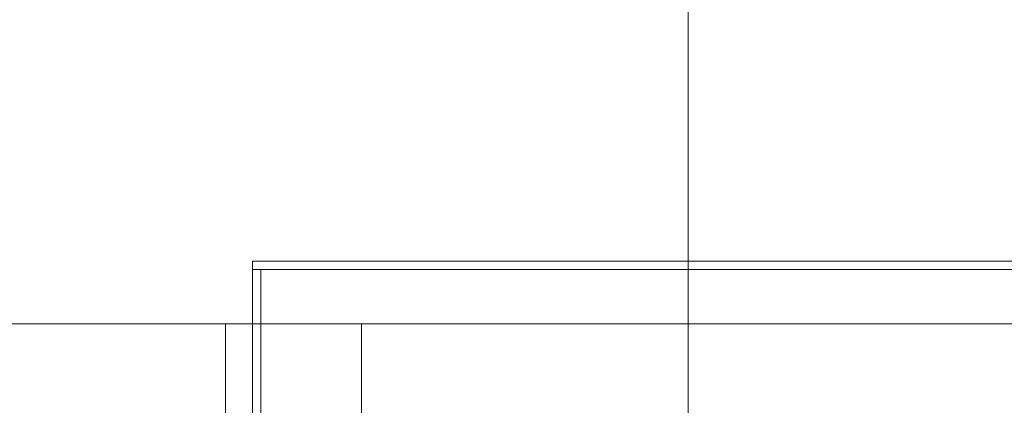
# Model space of a CAD drawing. Header units: millimetres. Extents: x -4395 to 65662, y -65530 to 6847.
# Tile 903 of 1034: x 26627 to 26808, y 1296 to 1367. Entities that reach past the tile are written whole.
import ezdxf

# ---------------------------------------------------------------- set-up
doc = ezdxf.new("R2010")
doc.units = ezdxf.units.MM
doc.layers.add('COTAS_P', color=1, linetype='Continuous', lineweight=0)
doc.layers.add('lateral_C05', color=7, linetype='Continuous', lineweight=0)
doc.dimstyles.new('R19_100', dxfattribs={"dimtxt": 250, "dimasz": 150, "dimexe": 150, "dimexo": 80, "dimgap": 100, "dimtad": 1, "dimtih": 1, "dimtoh": 1, "dimdsep": 46, "dimcen": 0.09, "dimadec": 0, "dimazin": 0, "dimtfac": 1, "dimtdec": 4, "dimtofl": 0, "dimtmove": 0, "dimatfit": 3, "dimfxl": 1, "dimtolj": 1, "dimtzin": 0, "dimarcsym": 0})

# ---------------------------------------------------------------- blocks, each defined once
blk = doc.blocks.new('DIM_R33_7')
at = {"layer": 'COTAS_P'}
for p, q in [((24250.07, 2141), (24400.07, 2186)), ((26750.07, 2141), (26600.07, 2186)), ((24250.07, 1241), (24250.07, 2141)), ((24250.07, 2141), (26750.07, 2141)), ((24250.07, 2141), (24400.07, 2096)), ((26750.07, 2141), (26600.07, 2096)), ((26750.07, 1241), (26750.07, 2141))]:
    blk.add_line(p, q, dxfattribs=at)
blk.add_text('2500 P', height=250, dxfattribs=at).set_placement((25500.07, 2241))
blk = doc.blocks.new('DIM_R33_9')
at = {"layer": 'COTAS_P'}
for p, q in [((26750.07, 1241), (27150.07, 1241)), ((27150.07, 1241), (27105.07, 1091)), ((27150.07, 0), (27150.07, 1241)), ((27150.07, 1241), (27195.07, 1091)), ((27150.07, 0), (27105.07, 150)), ((27150.07, 0), (27195.07, 150)), ((26750.07, 0), (27150.07, 0))]:
    blk.add_line(p, q, dxfattribs=at)
blk.add_text('1241 P', height=250, rotation=90, dxfattribs=at).set_placement((27050.07, 620.5))

msp = doc.modelspace()

# ---------------------------------------------------------------- linework, layer by layer
at = {"layer": 'lateral_C05'}
for p, q in [((26670.067, 1321), (26670.067, 1322.5)), ((26670.067, 1322.5), (26830.067, 1322.5)), ((26670.067, 1321), (26830.067, 1321)), ((26670.067, 1223), (26670.067, 1321)), ((26670.067, 1321), (26671.567, 1321)), ((26671.567, 1223), (26671.567, 1321)), ((24310.067, 1311), (26690.067, 1311)), ((26665.067, 1151), (26665.067, 1311)), ((26665.067, 1311), (26835.067, 1311)), ((26690.067, 1294), (26690.067, 1311))]:
    msp.add_line(p, q, dxfattribs=at)

# ---------------------------------------------------------------- dimensions: what is measured, and where the dimension line sits
at = {"layer": 'COTAS_P'}
for p1, distance, picture, middle in [((24250.067, 1241), 900, 'DIM_R33_7', (25500.067, 2141)), ((26750.067, 0), -400, 'DIM_R33_9', (27150.067, 620.5))]:
    dim = msp.add_aligned_dim(p1=p1, p2=(26750.067, 1241), distance=distance, text='<> P', dimstyle='R19_100', dxfattribs=at)
    dim.commit()
    dim.dimension.update_dxf_attribs({"geometry": picture, "text_midpoint": middle})

doc.saveas('drawing.dxf')
